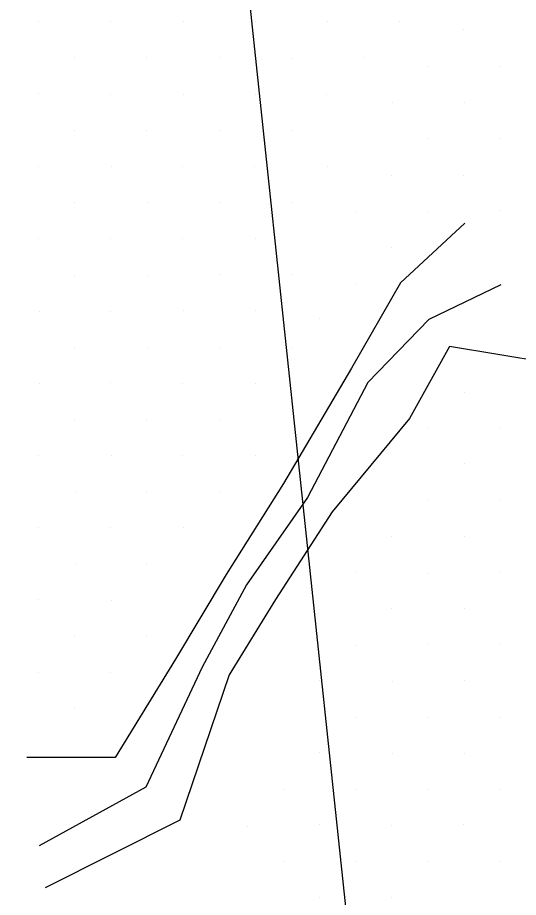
# Model space of a CAD drawing. Extents: x 1602514 to 1609837, y 863887 to 871157.
# Drawn here: x 1606799.9 to 1606946.9, y 865648.6 to 865906.7 of the extents above; entities that cross this region are included whole.
import ezdxf

# ---------------------------------------------------------------- set-up
doc = ezdxf.new("R2010")
doc.units = 0
for name, color, linetype in [('Survey-Flow line', 7, 'Continuous'), ('Survey-Ridge Lines', 7, 'Continuous'), ('Survey-Spot dirt', 7, 'Continuous'), ('Survey-Vegetation trees', 7, 'Continuous')]:
    doc.layers.add(name, color=color, linetype=linetype)

msp = doc.modelspace()

# ---------------------------------------------------------------- linework, layer by layer
at = {"layer": 'Survey-Flow line'}
msp.add_lwpolyline([(1606941.78, 865828.29), (1606920.58, 865818.17), (1606902.68, 865799.61), (1606885.05, 865765.89), (1606867.13, 865740.32), (1606854.08, 865716.19), (1606837.53, 865680.94), (1606806.26, 865663.74)], dxfattribs=at)
msp.add_lwpolyline([(1606941.78, 865828.29), (1606920.58, 865818.17), (1606902.68, 865799.61), (1606885.05, 865765.89), (1606867.13, 865740.32), (1606854.08, 865716.19), (1606837.53, 865680.94), (1606806.26, 865663.74)], dxfattribs=at)
at = {"layer": 'Survey-Ridge Lines'}
for points in [[(1606931.2, 865846.37), (1606912.34, 865828.86), (1606897.91, 865803.83), (1606877.97, 865769.99), (1606861.12, 865743.38), (1606846.29, 865718.46), (1606828.51, 865689.66), (1606802.63, 865689.68)], [(1606931.2, 865846.37), (1606912.34, 865828.86), (1606897.91, 865803.83), (1606877.97, 865769.99), (1606861.12, 865743.38), (1606846.29, 865718.46), (1606828.51, 865689.66), (1606802.63, 865689.68)], [(1606955.1, 865805.53), (1606926.71, 865810.22), (1606914.95, 865789.14), (1606892.23, 865761.74), (1606875.65, 865735.97), (1606862.02, 865713.88), (1606847.51, 865671.29), (1606807.99, 865651.37)], [(1606955.1, 865805.53), (1606926.71, 865810.22), (1606914.95, 865789.14), (1606892.23, 865761.74), (1606875.65, 865735.97), (1606862.02, 865713.88), (1606847.51, 865671.29), (1606807.99, 865651.37)]]:
    msp.add_lwpolyline(points, dxfattribs=at)
at = {"layer": 'Survey-Spot dirt'}
for p, q in [((1606806.03, 865905.7), (1606806.03, 865905.7)), ((1606806.03, 865905.7), (1606806.03, 865905.7)), ((1606827.25, 865905.52), (1606827.25, 865905.52)), ((1606827.25, 865905.52), (1606827.25, 865905.52)), ((1606848.65, 865905.54), (1606848.65, 865905.54)), ((1606848.65, 865905.54), (1606848.65, 865905.54)), ((1606869.84, 865905.5), (1606869.84, 865905.5)), ((1606869.84, 865905.5), (1606869.84, 865905.5)), ((1606890.8, 865905.55), (1606890.8, 865905.55)), ((1606890.8, 865905.55), (1606890.8, 865905.55)), ((1606912.08, 865905.6), (1606912.08, 865905.6)), ((1606912.08, 865905.6), (1606912.08, 865905.6)), ((1606930.9, 865903.16), (1606930.9, 865903.16)), ((1606930.9, 865903.16), (1606930.9, 865903.16)), ((1606816.59, 865895), (1606816.59, 865895)), ((1606816.59, 865895), (1606816.59, 865895)), ((1606837.88, 865894.99), (1606837.88, 865894.99)), ((1606837.88, 865894.99), (1606837.88, 865894.99)), ((1606859.1, 865895.05), (1606859.1, 865895.05)), ((1606859.1, 865895.05), (1606859.1, 865895.05)), ((1606880.39, 865894.79), (1606880.39, 865894.79)), ((1606880.39, 865894.79), (1606880.39, 865894.79)), ((1606901.43, 865894.88), (1606901.43, 865894.88)), ((1606901.43, 865894.88), (1606901.43, 865894.88)), ((1606920.35, 865892.5), (1606920.35, 865892.5)), ((1606920.35, 865892.5), (1606920.35, 865892.5)), ((1606941.69, 865892.32), (1606941.69, 865892.32)), ((1606941.69, 865892.32), (1606941.69, 865892.32)), ((1606806.1, 865884.3), (1606806.1, 865884.3)), ((1606806.1, 865884.3), (1606806.1, 865884.3)), ((1606827.29, 865884.29), (1606827.29, 865884.29)), ((1606827.29, 865884.29), (1606827.29, 865884.29)), ((1606848.58, 865884.2), (1606848.58, 865884.2)), ((1606848.58, 865884.2), (1606848.58, 865884.2)), ((1606869.74, 865884.26), (1606869.74, 865884.26)), ((1606869.74, 865884.26), (1606869.74, 865884.26)), ((1606890.62, 865884.16), (1606890.62, 865884.16)), ((1606890.62, 865884.16), (1606890.62, 865884.16)), ((1606909.93, 865881.69), (1606909.93, 865881.69)), ((1606909.93, 865881.69), (1606909.93, 865881.69)), ((1606931, 865881.78), (1606931, 865881.78)), ((1606931, 865881.78), (1606931, 865881.78)), ((1606816.68, 865873.67), (1606816.68, 865873.67)), ((1606816.68, 865873.67), (1606816.68, 865873.67)), ((1606837.79, 865873.67), (1606837.79, 865873.67)), ((1606837.79, 865873.67), (1606837.79, 865873.67)), ((1606859.24, 865873.5), (1606859.24, 865873.5)), ((1606859.24, 865873.5), (1606859.24, 865873.5)), ((1606880.36, 865873.65), (1606880.36, 865873.65)), ((1606880.36, 865873.65), (1606880.36, 865873.65)), ((1606920.28, 865871.32), (1606920.28, 865871.32)), ((1606920.28, 865871.32), (1606920.28, 865871.32)), ((1606941.61, 865871.23), (1606941.61, 865871.23)), ((1606941.61, 865871.23), (1606941.61, 865871.23)), ((1606806, 865863.16), (1606806, 865863.16)), ((1606806, 865863.16), (1606806, 865863.16)), ((1606827.38, 865863.08), (1606827.38, 865863.08)), ((1606827.38, 865863.08), (1606827.38, 865863.08)), ((1606848.38, 865863.01), (1606848.38, 865863.01)), ((1606848.38, 865863.01), (1606848.38, 865863.01)), ((1606869.59, 865863.09), (1606869.59, 865863.09)), ((1606869.59, 865863.09), (1606869.59, 865863.09)), ((1606890.88, 865863.09), (1606890.88, 865863.09)), ((1606890.88, 865863.09), (1606890.88, 865863.09)), ((1606909.67, 865860.5), (1606909.67, 865860.5)), ((1606909.67, 865860.5), (1606909.67, 865860.5)), ((1606930.82, 865860.51), (1606930.82, 865860.51)), ((1606930.82, 865860.51), (1606930.82, 865860.51)), ((1606859.06, 865852.59), (1606859.06, 865852.59)), ((1606859.06, 865852.59), (1606859.06, 865852.59)), ((1606880.35, 865852.47), (1606880.35, 865852.47)), ((1606880.35, 865852.47), (1606880.35, 865852.47)), ((1606816.75, 865852.34), (1606816.75, 865852.34)), ((1606816.75, 865852.34), (1606816.75, 865852.34)), ((1606837.96, 865852.37), (1606837.96, 865852.37)), ((1606837.96, 865852.37), (1606837.96, 865852.37)), ((1606899.21, 865849.91), (1606899.21, 865849.91)), ((1606899.21, 865849.91), (1606899.21, 865849.91)), ((1606920.31, 865849.93), (1606920.31, 865849.93)), ((1606920.31, 865849.93), (1606920.31, 865849.93)), ((1606941.4, 865850.09), (1606941.4, 865850.09)), ((1606941.4, 865850.09), (1606941.4, 865850.09)), ((1606806.17, 865841.8), (1606806.17, 865841.8)), ((1606806.17, 865841.8), (1606806.17, 865841.8)), ((1606827.28, 865841.86), (1606827.28, 865841.86)), ((1606827.28, 865841.86), (1606827.28, 865841.86)), ((1606848.43, 865841.91), (1606848.43, 865841.91)), ((1606848.43, 865841.91), (1606848.43, 865841.91)), ((1606869.69, 865841.86), (1606869.69, 865841.86)), ((1606869.69, 865841.86), (1606869.69, 865841.86)), ((1606909.64, 865839.32), (1606909.64, 865839.32)), ((1606909.64, 865839.32), (1606909.64, 865839.32)), ((1606816.7, 865831.16), (1606816.7, 865831.16)), ((1606816.7, 865831.16), (1606816.7, 865831.16)), ((1606837.95, 865831.15), (1606837.95, 865831.15)), ((1606837.95, 865831.15), (1606837.95, 865831.15)), ((1606859.15, 865831.38), (1606859.15, 865831.38)), ((1606859.15, 865831.38), (1606859.15, 865831.38)), ((1606880.4, 865831.27), (1606880.4, 865831.27)), ((1606880.4, 865831.27), (1606880.4, 865831.27)), ((1606899.19, 865828.82), (1606899.19, 865828.82)), ((1606899.19, 865828.82), (1606899.19, 865828.82)), ((1606806.32, 865820.62), (1606806.32, 865820.62)), ((1606806.32, 865820.62), (1606806.32, 865820.62)), ((1606827.32, 865820.59), (1606827.32, 865820.59)), ((1606827.32, 865820.59), (1606827.32, 865820.59)), ((1606848.58, 865820.71), (1606848.58, 865820.71)), ((1606848.58, 865820.71), (1606848.58, 865820.71)), ((1606869.68, 865820.75), (1606869.68, 865820.75)), ((1606869.68, 865820.75), (1606869.68, 865820.75)), ((1606888.58, 865818.32), (1606888.58, 865818.32)), ((1606888.58, 865818.32), (1606888.58, 865818.32)), ((1606816.6, 865810.06), (1606816.6, 865810.06)), ((1606816.6, 865810.06), (1606816.6, 865810.06)), ((1606838.07, 865810.03), (1606838.07, 865810.03)), ((1606838.07, 865810.03), (1606838.07, 865810.03)), ((1606859.18, 865809.99), (1606859.18, 865809.99)), ((1606859.18, 865809.99), (1606859.18, 865809.99)), ((1606880.35, 865809.97), (1606880.35, 865809.97)), ((1606880.35, 865809.97), (1606880.35, 865809.97)), ((1606806.19, 865799.35), (1606806.19, 865799.35)), ((1606806.19, 865799.35), (1606806.19, 865799.35)), ((1606827.28, 865799.61), (1606827.28, 865799.61)), ((1606827.28, 865799.61), (1606827.28, 865799.61)), ((1606848.42, 865799.47), (1606848.42, 865799.47)), ((1606848.42, 865799.47), (1606848.42, 865799.47)), ((1606869.67, 865799.44), (1606869.67, 865799.44)), ((1606869.67, 865799.44), (1606869.67, 865799.44)), ((1606931.03, 865796.76), (1606931.03, 865796.76)), ((1606931.03, 865796.76), (1606931.03, 865796.76)), ((1606816.55, 865788.69), (1606816.55, 865788.69)), ((1606816.55, 865788.69), (1606816.55, 865788.69)), ((1606837.84, 865788.86), (1606837.84, 865788.86)), ((1606837.84, 865788.86), (1606837.84, 865788.86)), ((1606859.15, 865788.88), (1606859.15, 865788.88)), ((1606859.15, 865788.88), (1606859.15, 865788.88)), ((1606920.19, 865786.28), (1606920.19, 865786.28)), ((1606920.19, 865786.28), (1606920.19, 865786.28)), ((1606941.36, 865786.37), (1606941.36, 865786.37)), ((1606941.36, 865786.37), (1606941.36, 865786.37)), ((1606806.16, 865778.23), (1606806.16, 865778.23)), ((1606806.16, 865778.23), (1606806.16, 865778.23)), ((1606827.37, 865778.37), (1606827.37, 865778.37)), ((1606827.37, 865778.37), (1606827.37, 865778.37)), ((1606848.43, 865778.27), (1606848.43, 865778.27)), ((1606848.43, 865778.27), (1606848.43, 865778.27)), ((1606869.8, 865778.32), (1606869.8, 865778.32)), ((1606869.8, 865778.32), (1606869.8, 865778.32)), ((1606930.96, 865775.91), (1606930.96, 865775.91)), ((1606930.96, 865775.91), (1606930.96, 865775.91)), ((1606816.85, 865767.57), (1606816.85, 865767.57)), ((1606816.85, 865767.57), (1606816.85, 865767.57)), ((1606837.87, 865767.63), (1606837.87, 865767.63)), ((1606837.87, 865767.63), (1606837.87, 865767.63)), ((1606859.31, 865767.48), (1606859.31, 865767.48)), ((1606859.31, 865767.48), (1606859.31, 865767.48)), ((1606920.49, 865764.94), (1606920.49, 865764.94)), ((1606920.49, 865764.94), (1606920.49, 865764.94)), ((1606941.53, 865765.16), (1606941.53, 865765.16)), ((1606941.53, 865765.16), (1606941.53, 865765.16)), ((1606806.04, 865757.06), (1606806.04, 865757.06)), ((1606806.04, 865757.06), (1606806.04, 865757.06)), ((1606827.3, 865757.15), (1606827.3, 865757.15)), ((1606827.3, 865757.15), (1606827.3, 865757.15)), ((1606848.58, 865757.05), (1606848.58, 865757.05)), ((1606848.58, 865757.05), (1606848.58, 865757.05)), ((1606909.64, 865754.36), (1606909.64, 865754.36)), ((1606909.64, 865754.36), (1606909.64, 865754.36)), ((1606931.16, 865754.59), (1606931.16, 865754.59)), ((1606931.16, 865754.59), (1606931.16, 865754.59)), ((1606837.85, 865746.56), (1606837.85, 865746.56)), ((1606837.85, 865746.56), (1606837.85, 865746.56)), ((1606816.82, 865746.33), (1606816.82, 865746.33)), ((1606816.82, 865746.33), (1606816.82, 865746.33)), ((1606941.5, 865744.02), (1606941.5, 865744.02)), ((1606941.5, 865744.02), (1606941.5, 865744.02)), ((1606899.36, 865743.79), (1606899.36, 865743.79)), ((1606899.36, 865743.79), (1606899.36, 865743.79)), ((1606920.41, 865743.76), (1606920.41, 865743.76)), ((1606920.41, 865743.76), (1606920.41, 865743.76)), ((1606805.93, 865735.86), (1606805.93, 865735.86)), ((1606805.93, 865735.86), (1606805.93, 865735.86)), ((1606827.45, 865735.82), (1606827.45, 865735.82)), ((1606827.45, 865735.82), (1606827.45, 865735.82)), ((1606909.7, 865733.43), (1606909.7, 865733.43)), ((1606909.7, 865733.43), (1606909.7, 865733.43)), ((1606930.99, 865733.37), (1606930.99, 865733.37)), ((1606930.99, 865733.37), (1606930.99, 865733.37)), ((1606816.7, 865725.04), (1606816.7, 865725.04)), ((1606816.7, 865725.04), (1606816.7, 865725.04)), ((1606837.83, 865725.28), (1606837.83, 865725.28)), ((1606837.83, 865725.28), (1606837.83, 865725.28)), ((1606899.13, 865722.61), (1606899.13, 865722.61)), ((1606899.13, 865722.61), (1606899.13, 865722.61)), ((1606920.45, 865722.7), (1606920.45, 865722.7)), ((1606920.45, 865722.7), (1606920.45, 865722.7)), ((1606941.47, 865722.83), (1606941.47, 865722.83)), ((1606941.47, 865722.83), (1606941.47, 865722.83)), ((1606806.07, 865714.49), (1606806.07, 865714.49)), ((1606806.07, 865714.49), (1606806.07, 865714.49)), ((1606827.21, 865714.56), (1606827.21, 865714.56)), ((1606827.21, 865714.56), (1606827.21, 865714.56)), ((1606888.54, 865712.11), (1606888.54, 865712.11)), ((1606888.54, 865712.11), (1606888.54, 865712.11)), ((1606909.84, 865711.97), (1606909.84, 865711.97)), ((1606909.84, 865711.97), (1606909.84, 865711.97)), ((1606931, 865712.32), (1606931, 865712.32)), ((1606931, 865712.32), (1606931, 865712.32)), ((1606816.71, 865704.01), (1606816.71, 865704.01)), ((1606816.71, 865704.01), (1606816.71, 865704.01)), ((1606899, 865701.43), (1606899, 865701.43)), ((1606899, 865701.43), (1606899, 865701.43)), ((1606920.32, 865701.51), (1606920.32, 865701.51)), ((1606920.32, 865701.51), (1606920.32, 865701.51)), ((1606941.48, 865701.43), (1606941.48, 865701.43)), ((1606941.48, 865701.43), (1606941.48, 865701.43)), ((1606888.43, 865691.22), (1606888.43, 865691.22)), ((1606888.43, 865691.22), (1606888.43, 865691.22)), ((1606909.98, 865690.89), (1606909.98, 865690.89)), ((1606909.98, 865690.89), (1606909.98, 865690.89)), ((1606931, 865690.9), (1606931, 865690.9)), ((1606931, 865690.9), (1606931, 865690.9)), ((1606878.03, 865680.18), (1606878.03, 865680.18)), ((1606878.03, 865680.18), (1606878.03, 865680.18)), ((1606899.13, 865680.36), (1606899.13, 865680.36)), ((1606899.13, 865680.36), (1606899.13, 865680.36)), ((1606920.49, 865680.21), (1606920.49, 865680.21)), ((1606920.49, 865680.21), (1606920.49, 865680.21)), ((1606941.6, 865680.25), (1606941.6, 865680.25)), ((1606941.6, 865680.25), (1606941.6, 865680.25)), ((1606867.41, 865669.46), (1606867.41, 865669.46)), ((1606867.41, 865669.46), (1606867.41, 865669.46)), ((1606888.59, 865669.9), (1606888.59, 865669.9)), ((1606888.59, 865669.9), (1606888.59, 865669.9)), ((1606909.75, 865669.66), (1606909.75, 865669.66)), ((1606909.75, 865669.66), (1606909.75, 865669.66)), ((1606930.81, 865669.85), (1606930.81, 865669.85)), ((1606930.81, 865669.85), (1606930.81, 865669.85)), ((1606877.88, 865659.08), (1606877.88, 865659.08)), ((1606877.88, 865659.08), (1606877.88, 865659.08)), ((1606899.09, 865659.19), (1606899.09, 865659.19)), ((1606899.09, 865659.19), (1606899.09, 865659.19)), ((1606920.42, 865659.24), (1606920.42, 865659.24)), ((1606920.42, 865659.24), (1606920.42, 865659.24)), ((1606941.59, 865659.05), (1606941.59, 865659.05)), ((1606941.59, 865659.05), (1606941.59, 865659.05)), ((1606888.55, 865648.7), (1606888.55, 865648.7)), ((1606888.55, 865648.7), (1606888.55, 865648.7)), ((1606909.72, 865648.63), (1606909.72, 865648.63)), ((1606909.72, 865648.63), (1606909.72, 865648.63))]:
    msp.add_line(p, q, dxfattribs=at)
at = {"layer": 'Survey-Vegetation trees'}
msp.add_lwpolyline([(1605868.24, 866270.35), (1605917, 866264.25), (1606013.01, 866150.65), (1606159.29, 865970.73), (1606288.82, 865873.91), (1606519.68, 865754.98), (1606525.78, 865726.01), (1606624.06, 865677.98), (1606673.59, 865661.97), (1606653.02, 865637.57), (1606750.54, 865552.19), (1606932.64, 865405.81), (1606897.48, 865634.77), (1606852.53, 866057.89), (1606634.62, 866157.76), (1606377.05, 866304.34), (1606183.52, 866423.27), (1605933.61, 866558.21), (1605731.71, 866735.08)], dxfattribs=at)
msp.add_lwpolyline([(1605868.24, 866270.35), (1605917, 866264.25), (1606013.01, 866150.65), (1606159.29, 865970.73), (1606288.82, 865873.91), (1606519.68, 865754.98), (1606525.78, 865726.01), (1606624.06, 865677.98), (1606673.59, 865661.97), (1606653.02, 865637.57), (1606750.54, 865552.19), (1606932.64, 865405.81), (1606897.48, 865634.77), (1606852.53, 866057.89), (1606634.62, 866157.76), (1606377.05, 866304.34), (1606183.52, 866423.27), (1605933.61, 866558.21), (1605731.71, 866735.08)], dxfattribs=at)

doc.saveas('drawing.dxf')
